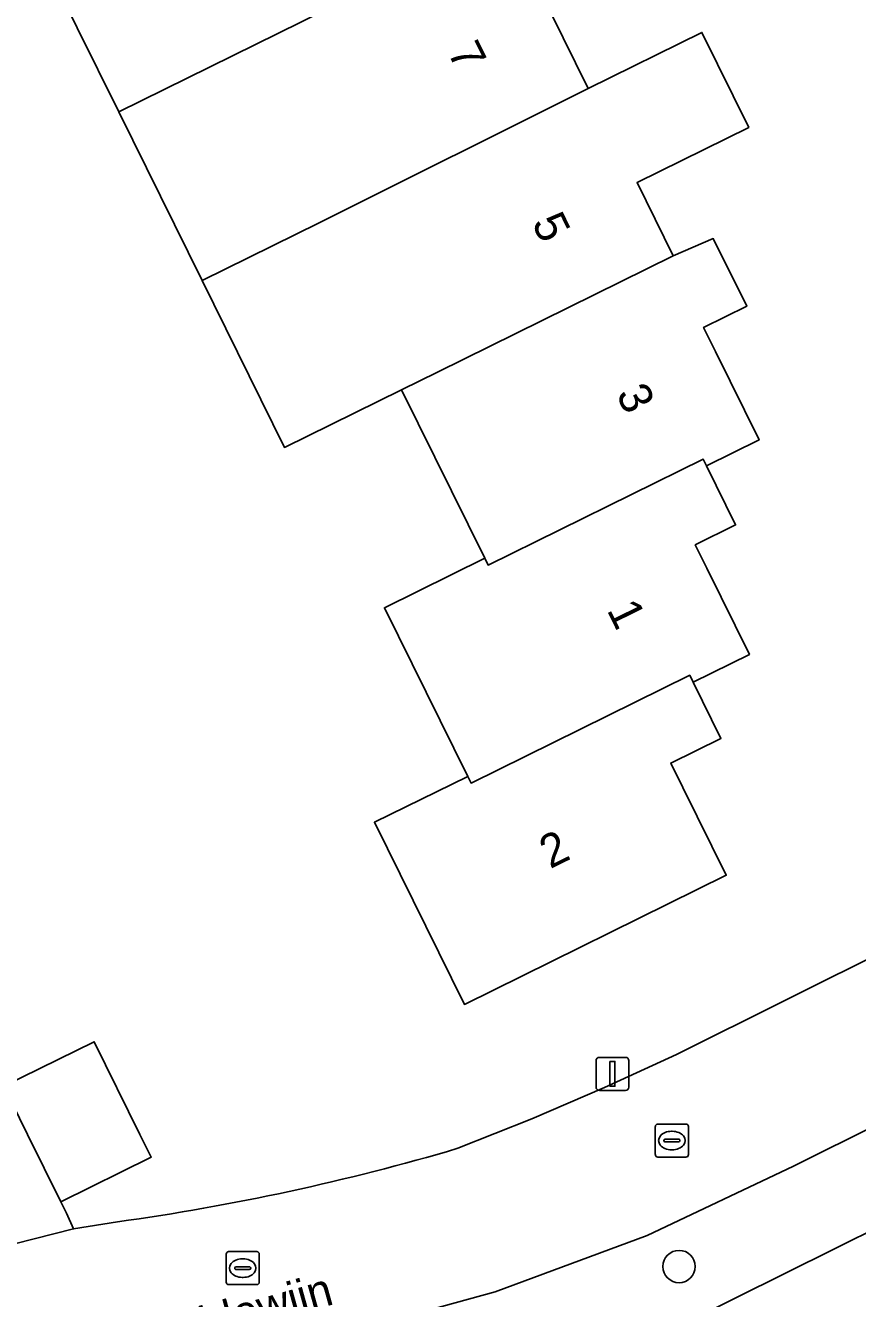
# Model space of a CAD drawing. Extents: x 157793 to 159380, y 380877 to 382313.
# Drawn here: x 158718.4 to 158743.57, y 381745.03 to 381783.57 of the extents above; entities that cross this region are included whole.
import ezdxf

# ---------------------------------------------------------------- set-up
doc = ezdxf.new("R2010")
doc.units = 0
for name, color, linetype in [('IMGEO_Boom', 7, 'Continuous'), ('IMGEO_Erf', 7, 'Continuous'), ('IMGEO_Kolk', 7, 'Continuous'), ('IMGEO_Lichtmast', 7, 'Continuous'), ('IMGEO_Openbare_ruimte_label', 7, 'Continuous'), ('IMGEO_Pand', 7, 'Continuous'), ('IMGEO_Pand_nummerreeks', 7, 'Continuous'), ('IMGEO_Rijbaan_lokaal_open', 7, 'Continuous'), ('IMGEO_Rioolput', 7, 'Continuous'), ('IMGEO_Voetpad_open', 7, 'Continuous')]:
    doc.layers.add(name, color=color, linetype=linetype)

msp = doc.modelspace()

# ---------------------------------------------------------------- linework, layer by layer
at = {"layer": 'IMGEO_Boom'}
msp.add_circle((158738.171, 381746.001), 0.489, dxfattribs=at)
at = {"layer": 'IMGEO_Erf'}
for points in [[(158734.285, 381783.972), (158735.424, 381781.663), (158738.86, 381783.358), (158740.28, 381780.479), (158736.899, 381778.811), (158737.992, 381776.596), (158739.205, 381777.118), (158740.217, 381775.069), (158738.912, 381774.425), (158739.272, 381773.695), (158740.592, 381771.022), (158738.998, 381770.236), (158739.881, 381768.448), (158738.662, 381767.846), (158739.008, 381767.145), (158740.298, 381764.529), (158738.597, 381763.69), (158739.437, 381761.988), (158737.922, 381761.241), (158738.289, 381760.498), (158739.597, 381757.845), (158731.676, 381753.937), (158728.957, 381759.447), (158731.778, 381760.838), (158729.259, 381765.944), (158732.29, 381767.439), (158729.773, 381772.541), (158726.231, 381770.794), (158723.74, 381775.845), (158721.219, 381780.956), (158718.706, 381786.05)], [(158701.714, 381783.776), (158700.311, 381783.084), (158702.737, 381778.166), (158705.249, 381773.074), (158707.847, 381767.808), (158706.439, 381767.114), (158708.853, 381762.22), (158711.474, 381756.908), (158711.524, 381756.807), (158712.961, 381757.516), (158713.773, 381755.872), (158716.433, 381757.185), (158718.09, 381753.827), (158715.43, 381752.514), (158715.51, 381752.351), (158716.951, 381753.062), (158717.743, 381751.456), (158720.478, 381752.806), (158721.862, 381750), (158722.201, 381749.314), (158719.466, 381747.964), (158719.637, 381747.617), (158719.855, 381747.141), (158721.184, 381747.354)], [(158731.483, 381749.58), (158733.713, 381750.469), (158735.918, 381751.416), (158738.098, 381752.421), (158751.284, 381758.995)], [(158762.499, 381756.192), (158762.209, 381756.052), (158754.873, 381752.496), (158732.379, 381741.318)]]:
    msp.add_lwpolyline(points, dxfattribs=at)
msp.add_arc((158711.354, 381817.772), 71.101, 277.94679, 286.44552, dxfattribs=at)
at = {"layer": 'IMGEO_Kolk'}
for p, q in [((158737.453, 381749.389), (158737.453, 381750.241)), ((158737.528, 381750.315), (158738.38, 381750.315)), ((158737.941, 381750.095), (158737.966, 381750.095)), ((158738.454, 381750.241), (158738.454, 381749.389)), ((158737.712, 381749.809), (158737.712, 381749.821)), ((158738.15, 381749.772), (158737.752, 381749.772)), ((158737.755, 381749.858), (158738.153, 381749.858)), ((158738.196, 381749.821), (158738.196, 381749.809)), ((158738.38, 381749.315), (158737.528, 381749.315)), ((158737.964, 381749.535), (158737.939, 381749.535))]:
    msp.add_line(p, q, dxfattribs=at)
for points in [[(158737.453, 381749.389), (158737.453, 381750.241)], [(158737.528, 381750.315), (158738.38, 381750.315)], [(158738.454, 381750.241), (158738.454, 381749.389)], [(158738.38, 381749.315), (158737.528, 381749.315)]]:
    msp.add_lwpolyline(points, dxfattribs=at)
for centre, radius, start, end in [((158737.53, 381750.239), 0.0765, 91.552, 178.448), ((158737.53, 381750.239), 0.0765, 91.552, 178.448), ((158738.378, 381750.239), 0.0765, 1.552, 88.448), ((158738.378, 381750.239), 0.0765, 1.552, 88.448), ((158737.752, 381749.818), 0.0403, 85.8775, 175.7526), ((158737.749, 381749.808), 0.0366, 178.938, 274.7102), ((158738.153, 381749.815), 0.043, 264.8664, 352.4533), ((158738.157, 381749.82), 0.0386, 1.7309, 96.639), ((158737.53, 381749.391), 0.0765, 181.552, 268.448), ((158737.53, 381749.391), 0.0765, 181.552, 268.448), ((158738.378, 381749.391), 0.0765, 271.552, 358.448), ((158738.378, 381749.391), 0.0765, 271.552, 358.448)]:
    msp.add_arc(centre, radius, start, end, dxfattribs=at)
for centre, major_axis, ratio, start_param, end_param in [((158737.94, 381749.815), (-0.387, 0.002), 0.722429, 4.712389, 7.853982), ((158737.965, 381749.815), (-0.39, 0.002), 0.717154, 1.570796, 4.712389)]:
    msp.add_ellipse(centre, major_axis=major_axis, ratio=ratio, start_param=start_param, end_param=end_param, dxfattribs=at)
at = {"layer": 'IMGEO_Lichtmast'}
for p, q in [((158735.76, 381752.333), (158736.55, 381752.333)), ((158736.55, 381752.333), (158735.76, 381752.333)), ((158735.66, 381751.433), (158735.66, 381752.233)), ((158735.66, 381752.233), (158735.66, 381751.433)), ((158736.65, 381752.233), (158736.65, 381751.433)), ((158736.65, 381751.433), (158736.65, 381752.233)), ((158736.55, 381751.333), (158735.76, 381751.333)), ((158735.76, 381751.333), (158736.55, 381751.333))]:
    msp.add_line(p, q, dxfattribs=at)
msp.add_lwpolyline([(158736.08, 381752.208), (158736.23, 381752.208), (158736.23, 381751.458), (158736.08, 381751.458), (158736.08, 381752.208)], dxfattribs=at)
for centre, start, end in [((158735.76, 381752.233), 90, 180), ((158735.76, 381752.233), 90, 180), ((158736.55, 381752.233), 0, 90), ((158736.55, 381752.233), 360, 90), ((158735.76, 381751.433), 180, 270), ((158735.76, 381751.433), 180, 270), ((158736.55, 381751.433), 270, 0), ((158736.55, 381751.433), 270, 0)]:
    msp.add_arc(centre, 0.1, start, end, dxfattribs=at)
at = {"layer": 'IMGEO_Pand'}
for points in [[(158721.219, 381780.956), (158732.932, 381786.737), (158731.768, 381789.097), (158731.384, 381789.875), (158732.598, 381790.474), (158731.632, 381792.43), (158730.399, 381791.822), (158722.246, 381787.797), (158718.706, 381786.05)], [(158721.219, 381780.956), (158723.74, 381775.845), (158727.281, 381777.592), (158735.424, 381781.663), (158734.285, 381783.972), (158733.897, 381784.758), (158735.099, 381785.351), (158734.124, 381787.326), (158732.932, 381786.737)], [(158735.424, 381781.663), (158727.281, 381777.592), (158723.74, 381775.845), (158726.231, 381770.794), (158729.773, 381772.541), (158730.86, 381773.077), (158737.992, 381776.596), (158736.899, 381778.811), (158740.28, 381780.479), (158738.86, 381783.358)], [(158739.272, 381773.695), (158738.912, 381774.425), (158740.217, 381775.069), (158739.205, 381777.118), (158737.992, 381776.596), (158730.86, 381773.077), (158729.773, 381772.541), (158732.29, 381767.439), (158732.392, 381767.232), (158738.896, 381770.442), (158738.998, 381770.236), (158740.592, 381771.022)], [(158738.597, 381763.69), (158740.298, 381764.529), (158739.008, 381767.145), (158738.662, 381767.846), (158739.881, 381768.448), (158738.998, 381770.236), (158738.896, 381770.442), (158732.392, 381767.232), (158732.29, 381767.439), (158729.259, 381765.944), (158731.778, 381760.838), (158731.879, 381760.633), (158738.494, 381763.898)], [(158738.597, 381763.69), (158738.494, 381763.898), (158731.879, 381760.633), (158731.778, 381760.838), (158728.957, 381759.447), (158731.676, 381753.937), (158739.597, 381757.845), (158738.289, 381760.498), (158737.922, 381761.241), (158739.437, 381761.988)], [(158720.478, 381752.806), (158717.743, 381751.456), (158718.461, 381750), (158719.466, 381747.964), (158722.201, 381749.314), (158721.862, 381750)]]:
    msp.add_lwpolyline(points, close=True, dxfattribs=at)
at = {"layer": 'IMGEO_Rijbaan_lokaal_open'}
for points in [[(158741.631, 381749.038), (158746.879, 381751.655), (158753.685, 381755.053), (158758.749, 381757.576), (158759.896, 381758.125), (158760.92, 381758.575), (158758.813, 381762.756), (158751.284, 381758.995), (158738.098, 381752.421), (158735.918, 381751.416), (158733.713, 381750.469), (158731.483, 381749.58)], [(158710.586, 381745.326), (158711.318, 381740.82), (158715.214, 381741.429), (158719.257, 381742.148), (158723.284, 381742.953), (158727.883, 381743.938), (158732.609, 381745.235), (158737.203, 381746.939), (158741.631, 381749.038)], [(158721.184, 381747.354), (158719.855, 381747.141), (158716.313, 381746.241), (158712.736, 381745.604)]]:
    msp.add_lwpolyline(points, dxfattribs=at)
msp.add_arc((158711.354, 381817.772), 71.101, 277.94679, 286.44552, dxfattribs=at)
at = {"layer": 'IMGEO_Rioolput'}
for p, q in [((158724.47, 381745.527), (158724.47, 381746.379)), ((158724.545, 381746.453), (158725.397, 381746.453)), ((158724.958, 381746.233), (158724.983, 381746.233)), ((158725.471, 381746.379), (158725.471, 381745.527)), ((158724.729, 381745.947), (158724.729, 381745.959)), ((158725.167, 381745.91), (158724.769, 381745.91)), ((158724.772, 381745.996), (158725.17, 381745.996)), ((158725.213, 381745.959), (158725.213, 381745.947)), ((158725.397, 381745.453), (158724.545, 381745.453)), ((158724.981, 381745.673), (158724.956, 381745.673))]:
    msp.add_line(p, q, dxfattribs=at)
for points in [[(158724.47, 381745.527), (158724.47, 381746.379)], [(158724.545, 381746.453), (158725.397, 381746.453)], [(158725.471, 381746.379), (158725.471, 381745.527)], [(158725.397, 381745.453), (158724.545, 381745.453)]]:
    msp.add_lwpolyline(points, dxfattribs=at)
for centre, radius, start, end in [((158724.547, 381746.377), 0.0765, 91.552, 178.448), ((158724.547, 381746.377), 0.0765, 91.552, 178.448), ((158725.395, 381746.377), 0.0765, 1.552, 88.448), ((158725.395, 381746.377), 0.0765, 1.552, 88.448), ((158724.769, 381745.956), 0.0403, 85.8775, 175.7526), ((158724.766, 381745.946), 0.0366, 178.938, 274.7102), ((158725.17, 381745.953), 0.043, 264.8664, 352.4533), ((158725.174, 381745.958), 0.0386, 1.7309, 96.639), ((158724.547, 381745.529), 0.0765, 181.552, 268.448), ((158724.547, 381745.529), 0.0765, 181.552, 268.448), ((158725.395, 381745.529), 0.0765, 271.552, 358.448), ((158725.395, 381745.529), 0.0765, 271.552, 358.448)]:
    msp.add_arc(centre, radius, start, end, dxfattribs=at)
for centre, major_axis, ratio, start_param, end_param in [((158724.957, 381745.953), (-0.387, 0.002), 0.722429, 4.712389, 7.853982), ((158724.982, 381745.953), (-0.39, 0.002), 0.717154, 1.570796, 4.712389)]:
    msp.add_ellipse(centre, major_axis=major_axis, ratio=ratio, start_param=start_param, end_param=end_param, dxfattribs=at)
at = {"layer": 'IMGEO_Voetpad_open'}
for points in [[(158706.047, 381761.989), (158706.125, 381761.833), (158708.515, 381756.929), (158705.429, 381755.397), (158705.353, 381755.36), (158706.108, 381753.845), (158709.924, 381755.741), (158711.259, 381753.069), (158712.638, 381753.721), (158716.313, 381746.241), (158719.855, 381747.141), (158719.637, 381747.617), (158719.466, 381747.964), (158718.461, 381750), (158717.743, 381751.456), (158716.951, 381753.062), (158715.51, 381752.351), (158715.43, 381752.514), (158713.773, 381755.872), (158712.961, 381757.516), (158711.524, 381756.807), (158711.474, 381756.908), (158708.853, 381762.22), (158706.439, 381767.114)], [(158732.379, 381741.318), (158754.873, 381752.496), (158762.209, 381756.052), (158760.92, 381758.575), (158759.896, 381758.125), (158758.749, 381757.576), (158753.685, 381755.053), (158746.879, 381751.655), (158741.631, 381749.038), (158737.203, 381746.939), (158732.609, 381745.235), (158727.883, 381743.938), (158742.542, 381714.125), (158739.868, 381712.854), (158739.907, 381712.76), (158722.079, 381703.87), (158712.507, 381699.141)]]:
    msp.add_lwpolyline(points, dxfattribs=at)

# ---------------------------------------------------------------- texts
at = {"layer": 'IMGEO_Openbare_ruimte_label'}
msp.add_text('Zuidewijn', height=1, rotation=15.6069, dxfattribs=at).set_placement((158722.329, 381743.35))
at = {"layer": 'IMGEO_Pand_nummerreeks'}
for s, rotation, p in [('7', 296.2144, (158731.152, 381782.77)), ('5', 296.2126, (158733.702, 381777.59)), ('3', 296.2126, (158736.252, 381772.41)), ('1', 296.2533, (158735.974, 381765.879)), ('2', 26.2604, (158734.272, 381758.028))]:
    msp.add_text(s, height=1, rotation=rotation, dxfattribs=at).set_placement(p)

doc.saveas('drawing.dxf')
